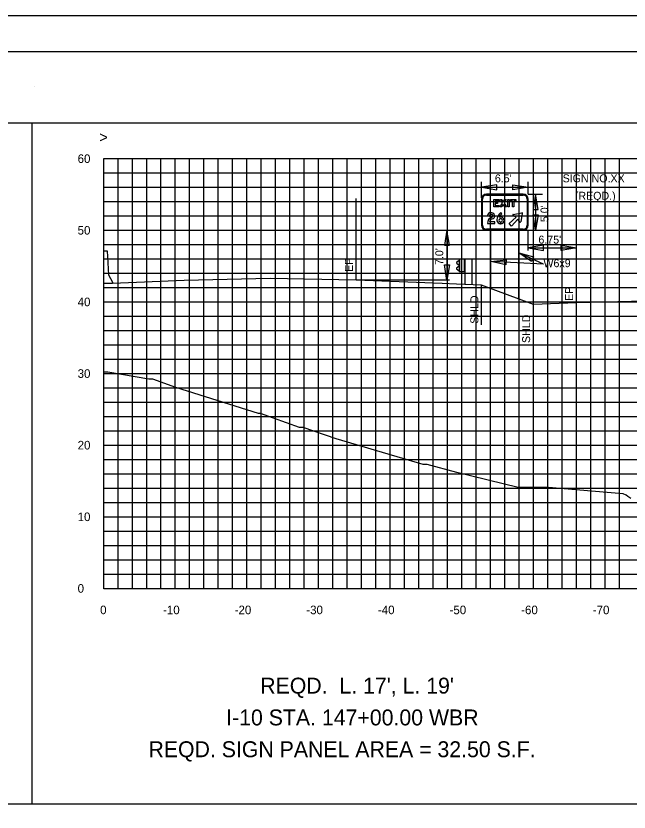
# Model space of a CAD drawing. Extents: x 2193008 to 2198143, y 1236112 to 1237864.
# Drawn here: x 2196742.5 to 2196828.1, y 1237226.9 to 1237338 of the extents above; entities that cross this region are included whole.
import ezdxf

# ---------------------------------------------------------------- set-up
doc = ezdxf.new("R2010")
doc.units = 0
for name, color, linetype in [('3', 7, 'Continuous'), ('31', 7, 'Continuous'), ('60', 7, 'Continuous'), ('Default', 7, 'Continuous'), ('DRAINAGE', 7, 'Continuous'), ('GSBWFILL', 7, 'Continuous'), ('GSCOLORFILL', 7, 'Continuous'), ('GSDIMS', 7, 'Continuous'), ('GSOUTLINE', 7, 'Continuous'), ('Level 1', 7, 'Continuous'), ('Level 55', 7, 'Continuous'), ('Level 61', 7, 'Continuous'), ('LIMT-CSLINE', 7, 'Continuous'), ('M-ROADS', 7, 'Continuous'), ('SHT-BNDRY', 7, 'Continuous')]:
    doc.layers.add(name, color=color, linetype=linetype)

# ---------------------------------------------------------------- blocks, each defined once
blk = doc.blocks.new('SC47208')
at = {"layer": 'Level 1'}
blk.add_line((0, 0), (0, 0), dxfattribs=at)

msp = doc.modelspace()

# ---------------------------------------------------------------- linework, layer by layer
msp.add_lwpolyline([(2196594.71, 1237133.05), (2196894.71, 1237133.05), (2196894.71, 1237323.05), (2196594.71, 1237323.05)], close=True)
at = {"layer": '3'}
for p, q in [((2196744.71, 1237228.05), (2196744.71, 1237323.05)), ((2196789.96, 1237301.14), (2196789.96, 1237312.55)), ((2196813.97, 1237305.31), (2196813.97, 1237308.14)), ((2196820.71, 1237297.99), (2196820.71, 1237306.01)), ((2196816.1, 1237303.37), (2196812.67, 1237304.96)), ((2196816.1, 1237303.37), (2196808.78, 1237303.73))]:
    msp.add_line(p, q, dxfattribs=at)
at = {"layer": '60'}
for p, q in [((2196754.71, 1237258.11), (2196754.71, 1237318.11)), ((2196754.71, 1237258.05), (2196754.71, 1237258.11)), ((2196754.71, 1237258.11), (2196884.71, 1237258.11)), ((2196764.71, 1237258.05), (2196764.71, 1237258.11)), ((2196774.71, 1237258.05), (2196774.71, 1237258.11)), ((2196784.71, 1237258.05), (2196784.71, 1237258.11)), ((2196794.71, 1237258.05), (2196794.71, 1237258.11)), ((2196804.71, 1237258.05), (2196804.71, 1237258.11)), ((2196814.71, 1237258.05), (2196814.71, 1237258.11)), ((2196824.71, 1237258.05), (2196824.71, 1237258.11))]:
    msp.add_line(p, q, dxfattribs=at)
for points in [[(2196807.48, 1237300.44), (2196803.96, 1237300.58), (2196801.96, 1237300.66), (2196789.96, 1237301.14), (2196777.96, 1237301.36), (2196765.96, 1237301.1), (2196755.96, 1237300.7), (2196754.71, 1237300.7)], [(2196814.71, 1237297.75), (2196807.48, 1237300.46)], [(2196854.71, 1237298.11), (2196848.71, 1237298.35), (2196844.71, 1237298.51), (2196830.31, 1237298.2), (2196820.71, 1237297.99), (2196818.31, 1237297.89), (2196814.71, 1237297.75)]]:
    msp.add_lwpolyline(points, dxfattribs=at)
at = {"layer": 'Default'}
msp.add_lwpolyline([(2196754.71, 1237305.26), (2196755.21, 1237305.26), (2196755.39, 1237301.87), (2196755.94, 1237300.87), (2196755.96, 1237300.7), (2196754.71, 1237300.7)], dxfattribs=at)
at = {"layer": 'GSBWFILL'}
for p, q in [((2196808.29, 1237310.18), (2196808.52, 1237310.09)), ((2196810.3, 1237310.39), (2196810.16, 1237310.58)), ((2196809.3, 1237309.3), (2196808.57, 1237309.3)), ((2196810.12, 1237309.27), (2196810.12, 1237309.03)), ((2196810.12, 1237309.03), (2196810.12, 1237309.27)), ((2196810.12, 1237309.27), (2196810.12, 1237309.27))]:
    msp.add_line(p, q, dxfattribs=at)
for points in [[(2196809.91, 1237312.39), (2196809.91, 1237312.19), (2196809.39, 1237312.19), (2196809.39, 1237312.03), (2196809.68, 1237312.03), (2196809.68, 1237311.83), (2196809.39, 1237311.83), (2196809.39, 1237311.59), (2196809.92, 1237311.59), (2196809.92, 1237311.39), (2196809.19, 1237311.39), (2196809.19, 1237312.39)], [(2196810.7, 1237311.39), (2196810.5, 1237311.72), (2196810.3, 1237311.39), (2196810.06, 1237311.39), (2196810.38, 1237311.91), (2196810.09, 1237312.39), (2196810.32, 1237312.39), (2196810.5, 1237312.1), (2196810.67, 1237312.39), (2196810.91, 1237312.39), (2196810.62, 1237311.91), (2196810.93, 1237311.39)], [(2196811.14, 1237312.39), (2196811.34, 1237312.39), (2196811.34, 1237311.39), (2196811.14, 1237311.39)], [(2196811.99, 1237311.39), (2196811.79, 1237311.39), (2196811.79, 1237312.19), (2196811.52, 1237312.19), (2196811.52, 1237312.39), (2196812.26, 1237312.39), (2196812.26, 1237312.19), (2196811.99, 1237312.19)]]:
    msp.add_lwpolyline(points, close=True, dxfattribs=at)
for points in [[(2196812.81, 1237309.26), (2196812.55, 1237309.68), (2196811.64, 1237308.7), (2196811.31, 1237309.04), (2196812.29, 1237309.93), (2196811.86, 1237310.19)], [(2196811.89, 1237310.31), (2196813.08, 1237310.54)], [(2196813.16, 1237310.47), (2196812.93, 1237309.28)], [(2196808.28, 1237309.06), (2196809.3, 1237309.06), (2196809.3, 1237309.3)]]:
    msp.add_lwpolyline(points, dxfattribs=at)
for centre, major_axis, ratio, start_param, end_param in [((2196808.79, 1237310.08), (0, 0.502), 0.999993, 0.087066, 1.367251), ((2196808.79, 1237310.08), (0, 0.262), 0.999993, 0.087066, 1.512721), ((2196808.79, 1237309.99), (0, 0.588), 0.999993, 5.803457, 6.370252), ((2196808.79, 1237309.99), (0, 0.348), 0.999993, 5.803457, 6.370252), ((2196808.86, 1237310.12), (0, 0.202), 0.999993, 3.458109, 5.803457), ((2196808.86, 1237310.12), (0, 0.442), 0.999993, 3.458123, 5.803457), ((2196810.93, 1237309.49), (0, 1.33), 0.999996, 0.618745, 1.503087), ((2196810.93, 1237309.49), (0, 1.09), 0.999996, 0.618745, 1.170681), ((2196810.12, 1237309.44), (0, 0.518), 0.999996, 5.410135, 6.670669), ((2196811.9, 1237310.25), (0.0674, 0), 0.992222, 1.762394, 4.16288), ((2196813.1, 1237310.48), (0.0674, 0), 0.992222, 6.091588, 8.045579), ((2196809.21, 1237309.05), (0, 0.929), 0.999993, 0.316557, 1.561011), ((2196809.21, 1237309.05), (0, 0.689), 0.999993, 0.316562, 1.201505), ((2196810.12, 1237309.55), (0, 0.52), 0.999996, 1.503087, 3.14268), ((2196810.06, 1237309.49), (0, 0.195), 0.999996, 0.87305, 2.268543), ((2196810.12, 1237309.44), (0, 0.279), 0.999996, 5.410135, 7.156235), ((2196810.12, 1237309.55), (0, 0.279), 0.999996, 2.268543, 3.141593), ((2196810.12, 1237309.55), (0, 0.279), 0.999996, 3.141862, 4.014643), ((2196810.12, 1237309.55), (0, 0.52), 0.999996, 3.142824, 4.007952), ((2196810.19, 1237309.49), (0, 0.195), 0.999996, 4.014643, 5.410135), ((2196810.19, 1237309.49), (0, 0.435), 0.999996, 4.007952, 5.410135), ((2196812.86, 1237309.29), (0.0674, 0), 0.992222, 3.691101, 6.091588)]:
    msp.add_ellipse(centre, major_axis=major_axis, ratio=ratio, start_param=start_param, end_param=end_param, dxfattribs=at)
at = {"layer": 'GSCOLORFILL'}
for p, q in [((2196807.48, 1237312.47), (2196807.48, 1237308.81)), ((2196807.6, 1237308.81), (2196807.6, 1237312.47)), ((2196813.3, 1237313.14), (2196808.14, 1237313.14)), ((2196808.14, 1237313.01), (2196813.3, 1237313.01)), ((2196813.85, 1237312.47), (2196813.85, 1237308.81)), ((2196813.97, 1237308.81), (2196813.97, 1237312.47)), ((2196808.29, 1237310.18), (2196808.52, 1237310.09)), ((2196810.3, 1237310.39), (2196810.16, 1237310.58)), ((2196809.3, 1237309.3), (2196808.57, 1237309.3)), ((2196810.12, 1237309.27), (2196810.12, 1237309.03)), ((2196810.12, 1237309.03), (2196810.12, 1237309.27)), ((2196810.12, 1237309.27), (2196810.12, 1237309.27)), ((2196808.14, 1237308.14), (2196808.14, 1237308.27)), ((2196813.3, 1237308.27), (2196808.14, 1237308.27)), ((2196808.14, 1237308.27), (2196808.14, 1237308.14)), ((2196808.14, 1237308.14), (2196813.3, 1237308.14))]:
    msp.add_line(p, q, dxfattribs=at)
for points in [[(2196809.91, 1237312.39), (2196809.91, 1237312.19), (2196809.39, 1237312.19), (2196809.39, 1237312.03), (2196809.68, 1237312.03), (2196809.68, 1237311.83), (2196809.39, 1237311.83), (2196809.39, 1237311.59), (2196809.92, 1237311.59), (2196809.92, 1237311.39), (2196809.19, 1237311.39), (2196809.19, 1237312.39)], [(2196810.7, 1237311.39), (2196810.5, 1237311.72), (2196810.3, 1237311.39), (2196810.06, 1237311.39), (2196810.38, 1237311.91), (2196810.09, 1237312.39), (2196810.32, 1237312.39), (2196810.5, 1237312.1), (2196810.67, 1237312.39), (2196810.91, 1237312.39), (2196810.62, 1237311.91), (2196810.93, 1237311.39)], [(2196811.14, 1237312.39), (2196811.34, 1237312.39), (2196811.34, 1237311.39), (2196811.14, 1237311.39)], [(2196811.99, 1237311.39), (2196811.79, 1237311.39), (2196811.79, 1237312.19), (2196811.52, 1237312.19), (2196811.52, 1237312.39), (2196812.26, 1237312.39), (2196812.26, 1237312.19), (2196811.99, 1237312.19)]]:
    msp.add_lwpolyline(points, close=True, dxfattribs=at)
for points in [[(2196812.81, 1237309.26), (2196812.55, 1237309.68), (2196811.64, 1237308.7), (2196811.31, 1237309.04), (2196812.29, 1237309.93), (2196811.86, 1237310.19)], [(2196811.89, 1237310.31), (2196813.08, 1237310.54)], [(2196813.16, 1237310.47), (2196812.93, 1237309.28)], [(2196808.28, 1237309.06), (2196809.3, 1237309.06), (2196809.3, 1237309.3)]]:
    msp.add_lwpolyline(points, dxfattribs=at)
for centre, radius, start, end in [((2196808.14, 1237312.47), 0.666, 90, 180), ((2196808.14, 1237312.47), 0.541, 90, 180), ((2196813.3, 1237312.47), 0.666, 0, 90), ((2196813.3, 1237312.47), 0.541, 0, 90), ((2196808.14, 1237308.81), 0.666, 180, 270), ((2196808.14, 1237308.81), 0.541, 180, 270), ((2196813.3, 1237308.81), 0.666, 270, 0), ((2196813.3, 1237308.81), 0.541, 270, 0)]:
    msp.add_arc(centre, radius, start, end, dxfattribs=at)
for centre, major_axis, ratio, start_param, end_param in [((2196808.79, 1237310.08), (0, 0.502), 0.999993, 0.087066, 1.367251), ((2196808.79, 1237310.08), (0, 0.262), 0.999993, 0.087066, 1.512721), ((2196808.79, 1237309.99), (0, 0.588), 0.999993, 5.803457, 6.370252), ((2196808.79, 1237309.99), (0, 0.348), 0.999993, 5.803457, 6.370252), ((2196808.86, 1237310.12), (0, 0.202), 0.999993, 3.458109, 5.803457), ((2196808.86, 1237310.12), (0, 0.442), 0.999993, 3.458123, 5.803457), ((2196810.93, 1237309.49), (0, 1.33), 0.999996, 0.618745, 1.503087), ((2196810.93, 1237309.49), (0, 1.09), 0.999996, 0.618745, 1.170681), ((2196810.12, 1237309.44), (0, 0.518), 0.999996, 5.410135, 6.670669), ((2196811.9, 1237310.25), (0.0674, 0), 0.992222, 1.762394, 4.16288), ((2196813.1, 1237310.48), (0.0674, 0), 0.992222, 6.091588, 8.045579), ((2196809.21, 1237309.05), (0, 0.929), 0.999993, 0.316557, 1.561011), ((2196809.21, 1237309.05), (0, 0.689), 0.999993, 0.316562, 1.201505), ((2196810.12, 1237309.55), (0, 0.52), 0.999996, 1.503087, 3.14268), ((2196810.06, 1237309.49), (0, 0.195), 0.999996, 0.87305, 2.268543), ((2196810.12, 1237309.44), (0, 0.279), 0.999996, 5.410135, 7.156235), ((2196810.12, 1237309.55), (0, 0.279), 0.999996, 2.268543, 3.141593), ((2196810.12, 1237309.55), (0, 0.279), 0.999996, 3.141862, 4.014643), ((2196810.12, 1237309.55), (0, 0.52), 0.999996, 3.142824, 4.007952), ((2196810.19, 1237309.49), (0, 0.195), 0.999996, 4.014643, 5.410135), ((2196810.19, 1237309.49), (0, 0.435), 0.999996, 4.007952, 5.410135), ((2196812.86, 1237309.29), (0.0674, 0), 0.992222, 3.691101, 6.091588)]:
    msp.add_ellipse(centre, major_axis=major_axis, ratio=ratio, start_param=start_param, end_param=end_param, dxfattribs=at)
at = {"layer": 'GSDIMS'}
for p, q in [((2196807.48, 1237312.64), (2196807.48, 1237314.88)), ((2196813.97, 1237313.14), (2196813.97, 1237314.88)), ((2196807.48, 1237314.12), (2196813.97, 1237314.12)), ((2196813.97, 1237313.14), (2196816, 1237313.14)), ((2196815.01, 1237313.14), (2196815.01, 1237308.14)), ((2196802.62, 1237308.14), (2196802.62, 1237301.14)), ((2196808.78, 1237299.97), (2196808.78, 1237308.14)), ((2196812.67, 1237298.51), (2196812.67, 1237308.14)), ((2196813.97, 1237308.14), (2196816, 1237308.14)), ((2196802.97, 1237301.14), (2196789.96, 1237301.14)), ((2196807.48, 1237294.89), (2196807.48, 1237300.44)), ((2196814.71, 1237292.19), (2196814.71, 1237297.75))]:
    msp.add_line(p, q, dxfattribs=at)
for points in [[(2196807.48, 1237314.12), (2196809.61, 1237313.77), (2196809.61, 1237314.47)], [(2196813.97, 1237314.12), (2196811.84, 1237313.77), (2196811.84, 1237314.47)], [(2196815.01, 1237313.14), (2196814.67, 1237311.01), (2196815.36, 1237311.01)], [(2196815.01, 1237308.14), (2196814.67, 1237310.27), (2196815.36, 1237310.27)], [(2196802.62, 1237308.14), (2196802.28, 1237306.01), (2196802.97, 1237306.01)], [(2196813.97, 1237305.66), (2196816.1, 1237305.31), (2196816.1, 1237306.01)], [(2196820.71, 1237305.66), (2196818.58, 1237305.31), (2196818.58, 1237306.01)], [(2196812.67, 1237304.96), (2196814.73, 1237304.39), (2196814.43, 1237303.76)], [(2196808.78, 1237303.73), (2196810.9, 1237303.98), (2196810.85, 1237303.28)], [(2196802.62, 1237301.14), (2196802.28, 1237303.27), (2196802.97, 1237303.27)]]:
    msp.add_lwpolyline(points, close=True, dxfattribs=at)
at = {"layer": 'GSOUTLINE'}
for p, q in [((2196808.29, 1237310.18), (2196808.52, 1237310.09)), ((2196810.3, 1237310.39), (2196810.16, 1237310.58)), ((2196809.3, 1237309.3), (2196808.57, 1237309.3))]:
    msp.add_line(p, q, dxfattribs=at)
for points in [[(2196809.91, 1237312.39), (2196809.91, 1237312.19), (2196809.39, 1237312.19), (2196809.39, 1237312.03), (2196809.68, 1237312.03), (2196809.68, 1237311.83), (2196809.39, 1237311.83), (2196809.39, 1237311.59), (2196809.92, 1237311.59), (2196809.92, 1237311.39), (2196809.19, 1237311.39), (2196809.19, 1237312.39)], [(2196810.7, 1237311.39), (2196810.5, 1237311.72), (2196810.3, 1237311.39), (2196810.06, 1237311.39), (2196810.38, 1237311.91), (2196810.09, 1237312.39), (2196810.32, 1237312.39), (2196810.5, 1237312.1), (2196810.67, 1237312.39), (2196810.91, 1237312.39), (2196810.62, 1237311.91), (2196810.93, 1237311.39)], [(2196811.14, 1237312.39), (2196811.34, 1237312.39), (2196811.34, 1237311.39), (2196811.14, 1237311.39)], [(2196811.99, 1237311.39), (2196811.79, 1237311.39), (2196811.79, 1237312.19), (2196811.52, 1237312.19), (2196811.52, 1237312.39), (2196812.26, 1237312.39), (2196812.26, 1237312.19), (2196811.99, 1237312.19)]]:
    msp.add_lwpolyline(points, close=True, dxfattribs=at)
for points in [[(2196812.81, 1237309.26), (2196812.55, 1237309.68), (2196811.64, 1237308.7), (2196811.31, 1237309.04), (2196812.29, 1237309.93), (2196811.86, 1237310.19)], [(2196811.89, 1237310.31), (2196813.08, 1237310.54)], [(2196813.16, 1237310.47), (2196812.93, 1237309.28)], [(2196808.28, 1237309.06), (2196809.3, 1237309.06), (2196809.3, 1237309.3)]]:
    msp.add_lwpolyline(points, dxfattribs=at)
for centre, major_axis, ratio, start_param, end_param in [((2196808.79, 1237310.08), (0, 0.502), 0.999993, 0.087066, 1.367251), ((2196808.79, 1237310.08), (0, 0.262), 0.999993, 0.087066, 1.512721), ((2196808.79, 1237309.99), (0, 0.588), 0.999993, 5.803457, 6.370252), ((2196808.79, 1237309.99), (0, 0.348), 0.999993, 5.803457, 6.370252), ((2196808.86, 1237310.12), (0, 0.202), 0.999993, 3.458109, 5.803457), ((2196808.86, 1237310.12), (0, 0.442), 0.999993, 3.458123, 5.803457), ((2196810.93, 1237309.49), (0, 1.33), 0.999996, 0.618745, 1.503087), ((2196810.93, 1237309.49), (0, 1.09), 0.999996, 0.618745, 1.170681), ((2196810.12, 1237309.44), (0, 0.518), 0.999996, 5.410135, 6.670669), ((2196811.9, 1237310.25), (0.0674, 0), 0.992222, 1.762394, 4.16288), ((2196813.1, 1237310.48), (0.0674, 0), 0.992222, 6.091588, 8.045579), ((2196809.21, 1237309.05), (0, 0.929), 0.999993, 0.316557, 1.561011), ((2196809.21, 1237309.05), (0, 0.689), 0.999993, 0.316562, 1.201505), ((2196810.12, 1237309.55), (0, 0.52), 0.999996, 1.503087, 4.007952), ((2196810.06, 1237309.49), (0, 0.195), 0.999996, 0.87305, 2.268543), ((2196810.12, 1237309.44), (0, 0.279), 0.999996, 5.410135, 7.156235), ((2196810.12, 1237309.55), (0, 0.279), 0.999996, 2.268543, 4.014643), ((2196810.19, 1237309.49), (0, 0.195), 0.999996, 4.014643, 5.410135), ((2196810.19, 1237309.49), (0, 0.435), 0.999996, 4.007952, 5.410135), ((2196812.86, 1237309.29), (0.0674, 0), 0.992222, 3.691101, 6.091588)]:
    msp.add_ellipse(centre, major_axis=major_axis, ratio=ratio, start_param=start_param, end_param=end_param, dxfattribs=at)
at = {"layer": 'Level 1'}
for p, q in [((2196804.36, 1237303.91), (2196803.99, 1237303.61)), ((2196803.99, 1237303.54), (2196804.36, 1237303.25)), ((2196804.36, 1237304.06), (2196804.36, 1237302.31)), ((2196806.11, 1237304.06), (2196804.36, 1237304.06)), ((2196804.41, 1237304.06), (2196804.41, 1237302.31)), ((2196805.06, 1237304.06), (2196805.06, 1237302.31)), ((2196805.11, 1237304.06), (2196805.11, 1237300.53)), ((2196806.11, 1237304.06), (2196806.11, 1237300.49)), ((2196804.36, 1237303.11), (2196803.99, 1237302.82)), ((2196803.99, 1237302.74), (2196804.36, 1237302.46)), ((2196805.11, 1237302.31), (2196804.36, 1237302.31)), ((2196594.71, 1237228.05), (2196894.71, 1237228.05))]:
    msp.add_line(p, q, dxfattribs=at)
for centre in [(2196804.03, 1237303.58), (2196804.03, 1237302.78)]:
    msp.add_arc(centre, 0.05, 135, 226.6208, dxfattribs=at)
at = {"layer": 'Level 61'}
msp.add_line((2196813.97, 1237305.66), (2196820.71, 1237305.66), dxfattribs=at)
at = {"layer": 'M-ROADS'}
for p, q in [((2196754.71, 1237318.11), (2196884.71, 1237318.11)), ((2196756.71, 1237258.11), (2196756.71, 1237318.11)), ((2196758.71, 1237258.11), (2196758.71, 1237318.11)), ((2196760.71, 1237258.11), (2196760.71, 1237318.11)), ((2196762.71, 1237258.11), (2196762.71, 1237318.11)), ((2196764.71, 1237258.11), (2196764.71, 1237318.11)), ((2196766.71, 1237258.11), (2196766.71, 1237318.11)), ((2196768.71, 1237258.11), (2196768.71, 1237318.11)), ((2196770.71, 1237258.11), (2196770.71, 1237318.11)), ((2196772.71, 1237258.11), (2196772.71, 1237318.11)), ((2196774.71, 1237258.11), (2196774.71, 1237318.11)), ((2196776.71, 1237258.11), (2196776.71, 1237318.11)), ((2196778.71, 1237258.11), (2196778.71, 1237318.11)), ((2196780.71, 1237258.11), (2196780.71, 1237318.11)), ((2196782.71, 1237258.11), (2196782.71, 1237318.11)), ((2196784.71, 1237258.11), (2196784.71, 1237318.11)), ((2196786.71, 1237258.11), (2196786.71, 1237318.11)), ((2196788.71, 1237258.11), (2196788.71, 1237318.11)), ((2196790.71, 1237258.11), (2196790.71, 1237318.11)), ((2196792.71, 1237258.11), (2196792.71, 1237318.11)), ((2196794.71, 1237258.11), (2196794.71, 1237318.11)), ((2196796.71, 1237258.11), (2196796.71, 1237318.11)), ((2196798.71, 1237258.11), (2196798.71, 1237318.11)), ((2196800.71, 1237258.11), (2196800.71, 1237318.11)), ((2196802.71, 1237258.11), (2196802.71, 1237318.11)), ((2196804.71, 1237258.11), (2196804.71, 1237318.11)), ((2196806.71, 1237258.11), (2196806.71, 1237318.11)), ((2196808.71, 1237258.11), (2196808.71, 1237318.11)), ((2196810.71, 1237258.11), (2196810.71, 1237318.11)), ((2196812.71, 1237258.11), (2196812.71, 1237318.11)), ((2196814.71, 1237258.11), (2196814.71, 1237318.11)), ((2196816.71, 1237258.11), (2196816.71, 1237318.11)), ((2196818.71, 1237258.11), (2196818.71, 1237318.11)), ((2196820.71, 1237258.11), (2196820.71, 1237318.11)), ((2196822.71, 1237258.11), (2196822.71, 1237318.11)), ((2196824.71, 1237258.11), (2196824.71, 1237318.11)), ((2196826.71, 1237258.11), (2196826.71, 1237318.11)), ((2196754.71, 1237316.11), (2196884.71, 1237316.11)), ((2196754.71, 1237314.11), (2196884.71, 1237314.11)), ((2196754.71, 1237312.11), (2196884.71, 1237312.11)), ((2196754.71, 1237310.11), (2196884.71, 1237310.11)), ((2196754.71, 1237308.11), (2196884.71, 1237308.11)), ((2196754.71, 1237306.11), (2196884.71, 1237306.11)), ((2196754.71, 1237304.11), (2196884.71, 1237304.11)), ((2196754.71, 1237302.11), (2196884.71, 1237302.11)), ((2196754.71, 1237300.11), (2196884.71, 1237300.11)), ((2196754.71, 1237298.11), (2196884.71, 1237298.11)), ((2196754.71, 1237296.11), (2196884.71, 1237296.11)), ((2196754.71, 1237294.11), (2196884.71, 1237294.11)), ((2196754.71, 1237292.11), (2196884.71, 1237292.11)), ((2196754.71, 1237290.11), (2196884.71, 1237290.11)), ((2196754.71, 1237288.11), (2196884.71, 1237288.11)), ((2196754.71, 1237286.11), (2196884.71, 1237286.11)), ((2196754.71, 1237284.11), (2196884.71, 1237284.11)), ((2196754.71, 1237282.11), (2196884.71, 1237282.11)), ((2196754.71, 1237280.11), (2196884.71, 1237280.11)), ((2196754.71, 1237278.11), (2196884.71, 1237278.11)), ((2196754.71, 1237276.11), (2196884.71, 1237276.11)), ((2196754.71, 1237274.11), (2196884.71, 1237274.11)), ((2196754.71, 1237272.11), (2196884.71, 1237272.11)), ((2196754.71, 1237270.11), (2196884.71, 1237270.11)), ((2196754.71, 1237268.11), (2196884.71, 1237268.11)), ((2196754.71, 1237266.11), (2196884.71, 1237266.11)), ((2196754.71, 1237264.11), (2196884.71, 1237264.11)), ((2196754.71, 1237262.11), (2196884.71, 1237262.11)), ((2196754.71, 1237260.11), (2196884.71, 1237260.11)), ((2196754.71, 1237258.11), (2196884.71, 1237258.11))]:
    msp.add_line(p, q, dxfattribs=at)
msp.add_lwpolyline([(2196569.71, 1237118.04), (2196909.71, 1237118.04), (2196909.71, 1237338.04), (2196569.71, 1237338.04)], close=True, dxfattribs=at)
msp.add_lwpolyline([(2196828.29, 1237270.66), (2196827.91, 1237270.94), (2196827.65, 1237271.13), (2196827.22, 1237271.34), (2196827.18, 1237271.34), (2196816.82, 1237272.2), (2196812.82, 1237272.21), (2196812.56, 1237272.21), (2196804.03, 1237274.3), (2196799.88, 1237275.39), (2196799.46, 1237275.41), (2196799.32, 1237275.41), (2196787.19, 1237279), (2196782.57, 1237280.57), (2196782.42, 1237280.57), (2196782.07, 1237280.58), (2196776.62, 1237282.53), (2196776.32, 1237282.54), (2196764.76, 1237286.17), (2196761.58, 1237287.32), (2196761.48, 1237287.33), (2196761.18, 1237287.33), (2196761.02, 1237287.33), (2196755.3, 1237288.28), (2196754.71, 1237288.3)], dxfattribs=at)
at = {"layer": 'SHT-BNDRY'}
msp.add_lwpolyline([(2196582.21, 1237123.04), (2196904.71, 1237123.04), (2196904.71, 1237333.04), (2196582.21, 1237333.04)], close=True, dxfattribs=at)

# ---------------------------------------------------------------- block references
at = {"layer": 'DRAINAGE', "xscale": 0.20000000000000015, "yscale": 0.20000000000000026, "rotation": -116.41666666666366}
msp.add_blockref('SC47208', (2196745.03, 1237328.23), dxfattribs=at)
msp.add_blockref('SC47208', (2196745.03, 1237328.23), dxfattribs=at)

# ---------------------------------------------------------------- texts
at = {"layer": '31'}
for s, p in [('60', (2196751.07, 1237317.51)), ('50', (2196751.07, 1237307.51)), ('40', (2196751.07, 1237297.51)), ('30', (2196751.07, 1237287.51)), ('20', (2196751.07, 1237277.51)), ('10', (2196751.07, 1237267.51)), ('0', (2196751.07, 1237257.51))]:
    msp.add_text(s, height=1.2, dxfattribs=at).set_placement(p)
at = {"layer": '60'}
msp.add_text('>', height=1.5, dxfattribs=at).set_placement((2196754.1, 1237320.36))
at = {"layer": 'Level 55'}
for s, height, p in [("6.5'", 1.11, (2196809.33, 1237314.81)), ('SIGN NO.XX', 1.11, (2196818.79, 1237314.81)), ('(REQD.)', 1.11, (2196820.5, 1237312.37)), ("6.75'", 1.11, (2196815.41, 1237306.25)), ('W6x9', 1.11, (2196816.11, 1237302.96)), (" REQD.  L. 17', L. 19'", 2.2209, (2196775.74, 1237243.43)), ('I-10 STA. 147+00.00 WBR', 2.2209, (2196771.81, 1237238.99)), ('REQD. SIGN PANEL AREA = 32.50 S.F.', 2.2209, (2196760.96, 1237234.55))]:
    msp.add_text(s, height=height, dxfattribs=at).set_placement(p)
for s, p in [("5.0'", (2196816.81, 1237309.25)), ("7.0'", (2196802.12, 1237303.26)), ('EP', (2196789.5, 1237302.31)), ('EP', (2196820.25, 1237298.25)), ('SHLD', (2196807.02, 1237295.06)), ('SHLD', (2196814.25, 1237292.37))]:
    msp.add_text(s, height=1.11, rotation=90, dxfattribs=at).set_placement(p)
at = {"layer": 'LIMT-CSLINE'}
for s, p in [('0', (2196754.21, 1237254.51)), ('-10', (2196763, 1237254.51)), ('-20', (2196773, 1237254.51)), ('-30', (2196783, 1237254.51)), ('-40', (2196793, 1237254.51)), ('-50', (2196803, 1237254.51)), ('-60', (2196813, 1237254.51)), ('-70', (2196823, 1237254.51))]:
    msp.add_text(s, height=1.2, dxfattribs=at).set_placement(p)

doc.saveas('drawing.dxf')
